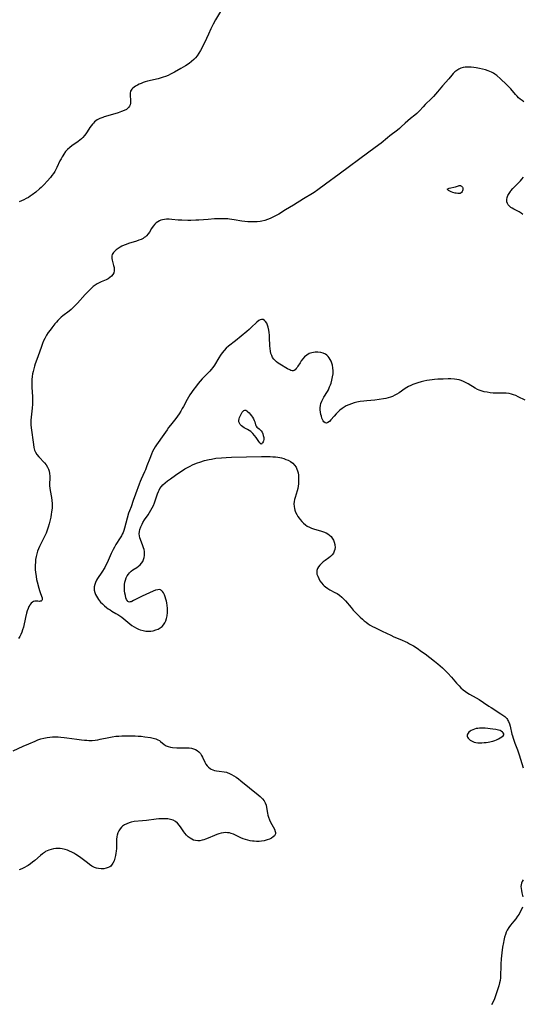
# Model space of a CAD drawing. Header units: inches. Extents: x 1073367 to 1082519, y 1569854 to 1574957.
# Tile 383 of 565: x 1080993 to 1081296, y 1571981 to 1572576. Entities that reach past the tile are written whole.
import ezdxf

# ---------------------------------------------------------------- set-up
doc = ezdxf.new("R2010")
doc.units = ezdxf.units.IN
doc.header["$MEASUREMENT"] = 0
doc.layers.add('CGG_CurvaNivelLidar_v1', color=7, linetype='Continuous', lineweight=30, true_color=0x008008)

msp = doc.modelspace()

# ---------------------------------------------------------------- linework, layer by layer
at = {"layer": 'CGG_CurvaNivelLidar_v1'}
for points in [[(1081118.0631, 1572587.4798, 74.5), (1081111.0799, 1572575.792, 74.5), (1081109.6452, 1572573.2014, 74.5), (1081109.0246, 1572571.9665, 74.5), (1081108.286, 1572570.3903, 74.5), (1081106.8734, 1572567.2051, 74.5), (1081105.6265, 1572564.503, 74.5), (1081103.6718, 1572560.5694, 74.5), (1081101.9031, 1572557.1892, 74.5), (1081100.959, 1572555.5858, 74.5), (1081099.9173, 1572554.0617, 74.5), (1081098.957, 1572552.8819, 74.5), (1081097.8519, 1572551.7363, 74.5), (1081096.508, 1572550.5542, 74.5), (1081095.0752, 1572549.459, 74.5), (1081092.9914, 1572548.0617, 74.5), (1081090.1621, 1572546.3744, 74.5), (1081086.2953, 1572544.1926, 74.5), (1081083.8744, 1572542.9264, 74.5), (1081082.3388, 1572542.2133, 74.5), (1081080.7723, 1572541.5694, 74.5), (1081079.4957, 1572541.1125, 74.5), (1081078.201, 1572540.7035, 74.5), (1081076.3243, 1572540.1866, 74.5), (1081069.8652, 1572538.6061, 74.5), (1081068.5572, 1572538.2341, 74.5), (1081067.3152, 1572537.8315, 74.5), (1081066.1132, 1572537.3873, 74.5), (1081064.9604, 1572536.9001, 74.5), (1081063.8443, 1572536.3548, 74.5), (1081062.8057, 1572535.76, 74.5), (1081061.8622, 1572535.1117, 74.5), (1081061.1453, 1572534.5084, 74.5), (1081060.5315, 1572533.8555, 74.5), (1081060.1251, 1572533.2894, 74.5), (1081059.7724, 1572532.6068, 74.5), (1081059.4715, 1572531.5308, 74.5), (1081059.4008, 1572530.633, 74.5), (1081059.437, 1572529.7152, 74.5), (1081059.6873, 1572527.537, 74.5), (1081059.7692, 1572526.4608, 74.5), (1081059.7317, 1572525.4051, 74.5), (1081059.5074, 1572524.4039, 74.5), (1081059.0654, 1572523.5118, 74.5), (1081058.4203, 1572522.7001, 74.5), (1081057.8377, 1572522.1616, 74.5), (1081057.1731, 1572521.6717, 74.5), (1081055.8283, 1572520.9226, 74.5), (1081054.3168, 1572520.2921, 74.5), (1081052.3142, 1572519.6268, 74.5), (1081046.0507, 1572517.8379, 74.5), (1081043.8405, 1572517.1648, 74.5), (1081042.9088, 1572516.8457, 74.5), (1081041.2043, 1572516.1515, 74.5), (1081039.6167, 1572515.2983, 74.5), (1081038.7703, 1572514.7137, 74.5), (1081037.9812, 1572514.0602, 74.5), (1081037.301, 1572513.3942, 74.5), (1081036.6696, 1572512.6793, 74.5), (1081035.9118, 1572511.6892, 74.5), (1081035.2064, 1572510.6513, 74.5), (1081033.5877, 1572508.091, 74.5), (1081032.784, 1572506.9248, 74.5), (1081031.9143, 1572505.8037, 74.5), (1081030.9674, 1572504.7465, 74.5), (1081030.0747, 1572503.8919, 74.5), (1081029.1262, 1572503.0945, 74.5), (1081028.0616, 1572502.2918, 74.5), (1081024.2477, 1572499.619, 74.5), (1081023.0558, 1572498.691, 74.5), (1081021.7208, 1572497.4581, 74.5), (1081020.4958, 1572496.1033, 74.5), (1081019.3854, 1572494.642, 74.5), (1081018.7484, 1572493.6676, 74.5), (1081018.3499, 1572492.9905, 74.5), (1081017.7407, 1572491.8508, 74.5), (1081017.1062, 1572490.5484, 74.5), (1081015.2681, 1572486.5807, 74.5), (1081014.6415, 1572485.3521, 74.5), (1081013.9587, 1572484.1564, 74.5), (1081013.1428, 1572482.915, 74.5), (1081012.258, 1572481.713, 74.5), (1081011.3242, 1572480.537, 74.5), (1081009.3482, 1572478.2267, 74.5), (1081007.4692, 1572476.2392, 74.5), (1081005.6971, 1572474.5129, 74.5), (1081004.768, 1572473.6541, 74.5), (1081002.5037, 1572471.7152, 74.5), (1081000.2594, 1572469.9873, 74.5), (1080999.1588, 1572469.2191, 74.5), (1080998.0281, 1572468.4983, 74.5), (1080996.6351, 1572467.7108, 74.5), (1080995.201, 1572466.9888, 74.5), (1080992.478, 1572465.7698, 74.5)], [(1081297.2122, 1572526.2946, 75), (1081296.0932, 1572526.935, 75), (1081295.0047, 1572527.7378, 75), (1081293.9581, 1572528.6767, 75), (1081293.0963, 1572529.5753, 75), (1081292.1382, 1572530.6717, 75), (1081289.2572, 1572534.1093, 75), (1081288.0979, 1572535.3459, 75), (1081286.8115, 1572536.6142, 75), (1081283.0382, 1572540.0898, 75), (1081280.7906, 1572542.0302, 75), (1081279.6378, 1572542.9199, 75), (1081278.8067, 1572543.4943, 75), (1081277.7415, 1572544.1239, 75), (1081276.7335, 1572544.6109, 75), (1081275.691, 1572545.0227, 75), (1081273.9932, 1572545.5414, 75), (1081272.2504, 1572545.951, 75), (1081270.4842, 1572546.3049, 75), (1081268.4764, 1572546.6761, 75), (1081266.9252, 1572546.9188, 75), (1081265.3875, 1572547.1109, 75), (1081264.2423, 1572547.2136, 75), (1081263.1117, 1572547.2569, 75), (1081261.7691, 1572547.1977, 75), (1081260.4619, 1572546.9995, 75), (1081259.2059, 1572546.6434, 75), (1081257.8768, 1572546.0375, 75), (1081256.638, 1572545.2363, 75), (1081255.5408, 1572544.3151, 75), (1081254.5164, 1572543.2779, 75), (1081253.631, 1572542.2612, 75), (1081251.8812, 1572540.1439, 75), (1081248.0294, 1572535.798, 75), (1081245.1413, 1572532.2333, 75), (1081243.9408, 1572530.8038, 75), (1081242.6934, 1572529.4194, 75), (1081241.4233, 1572528.1287, 75), (1081237.6727, 1572524.5098, 75), (1081236.4697, 1572523.2523, 75), (1081234.197, 1572520.7714, 75), (1081233.04, 1572519.5994, 75), (1081232.531, 1572519.1294, 75), (1081231.3222, 1572518.1106, 75), (1081228.7911, 1572516.121, 75), (1081227.1183, 1572514.7195, 75), (1081225.4942, 1572513.2257, 75), (1081223.2215, 1572511.0683, 75), (1081222.0504, 1572510.0179, 75), (1081220.8985, 1572509.062, 75), (1081216.3246, 1572505.5689, 75), (1081214.9551, 1572504.4706, 75), (1081210.9482, 1572501.1412, 75), (1081209.6799, 1572500.1728, 75), (1081203.5381, 1572495.7745, 75), (1081185.756, 1572482.6005, 75), (1081177.4543, 1572476.4971, 75), (1081172.8227, 1572473.0014, 75), (1081170.6243, 1572471.5011, 75), (1081169.5174, 1572470.8029, 75), (1081164.1349, 1572467.6084, 75), (1081158.0161, 1572463.699, 75), (1081153.3232, 1572460.9071, 75), (1081149.3394, 1572458.4248, 75), (1081148.1059, 1572457.6863, 75), (1081146.8937, 1572457.0264, 75), (1081145.6546, 1572456.4177, 75), (1081144.0563, 1572455.7219, 75), (1081142.426, 1572455.1091, 75), (1081140.7678, 1572454.5862, 75), (1081139.0838, 1572454.1672, 75), (1081138.0461, 1572453.9711, 75), (1081136.194, 1572453.7402, 75), (1081134.3217, 1572453.6345, 75), (1081132.437, 1572453.6317, 75), (1081130.5466, 1572453.7187, 75), (1081128.6563, 1572453.8903, 75), (1081126.9006, 1572454.1221, 75), (1081122.1863, 1572454.8972, 75), (1081119.5292, 1572455.2875, 75), (1081118.4432, 1572455.4084, 75), (1081117.0642, 1572455.516, 75), (1081115.6818, 1572455.5725, 75), (1081113.9148, 1572455.5763, 75), (1081110.3704, 1572455.4404, 75), (1081106.6299, 1572455.2034, 75), (1081100.9689, 1572454.7451, 75), (1081099.0798, 1572454.6232, 75), (1081096.0728, 1572454.5205, 75), (1081094.3029, 1572454.5161, 75), (1081090.7838, 1572454.6177, 75), (1081088.4765, 1572454.7639, 75), (1081084.612, 1572455.1198, 75), (1081082.9783, 1572455.2224, 75), (1081081.3823, 1572455.2204, 75), (1081080.1435, 1572455.1083, 75), (1081078.9461, 1572454.881, 75), (1081078.0192, 1572454.6055, 75), (1081077.1338, 1572454.2468, 75), (1081076.1, 1572453.6865, 75), (1081075.1512, 1572453.008, 75), (1081074.3, 1572452.2175, 75), (1081073.3138, 1572450.9933, 75), (1081072.4454, 1572449.652, 75), (1081071.1424, 1572447.5069, 75), (1081070.343, 1572446.3496, 75), (1081069.4302, 1572445.2931, 75), (1081068.7558, 1572444.6857, 75), (1081068.0171, 1572444.1406, 75), (1081067.2799, 1572443.6881, 75), (1081066.1343, 1572443.1107, 75), (1081064.7817, 1572442.5575, 75), (1081063.3678, 1572442.0666, 75), (1081058.4695, 1572440.5162, 75), (1081057.1271, 1572440.0293, 75), (1081055.8151, 1572439.5013, 75), (1081054.5462, 1572438.9299, 75), (1081053.4667, 1572438.3811, 75), (1081052.1482, 1572437.5947, 75), (1081050.9612, 1572436.7297, 75), (1081049.9423, 1572435.7845, 75), (1081049.4352, 1572435.1832, 75), (1081049.0142, 1572434.5522, 75), (1081048.6854, 1572433.8796, 75), (1081048.4671, 1572433.182, 75), (1081048.3597, 1572432.3441, 75), (1081048.3971, 1572431.4962, 75), (1081048.5644, 1572430.6167, 75), (1081049.5039, 1572427.3943, 75), (1081049.7563, 1572426.1951, 75), (1081049.8608, 1572425.0805, 75), (1081049.8031, 1572423.9855, 75), (1081049.5559, 1572422.9421, 75), (1081049.1159, 1572421.9687, 75), (1081048.3157, 1572420.8985, 75), (1081047.2748, 1572419.9871, 75), (1081046.1971, 1572419.3184, 75), (1081045.0105, 1572418.7348, 75), (1081041.8925, 1572417.3968, 75), (1081040.6827, 1572416.8363, 75), (1081039.4996, 1572416.197, 75), (1081038.3359, 1572415.4323, 75), (1081037.2152, 1572414.5692, 75), (1081036.3523, 1572413.8299, 75), (1081035.5078, 1572413.0506, 75), (1081034.4324, 1572411.9894, 75), (1081032.3334, 1572409.757, 75), (1081027.6355, 1572404.5423, 75), (1081025.9659, 1572402.7848, 75), (1081024.8855, 1572401.719, 75), (1081023.7769, 1572400.6964, 75), (1081022.6343, 1572399.728, 75), (1081018.8971, 1572396.8864, 75), (1081017.8319, 1572395.9927, 75), (1081016.8049, 1572395.0484, 75), (1081015.8592, 1572394.0986, 75), (1081014.9517, 1572393.108, 75), (1081014.0079, 1572391.991, 75), (1081012.1985, 1572389.68, 75), (1081011.099, 1572388.2254, 75), (1081010.0325, 1572386.748, 75), (1081009.03, 1572385.2296, 75), (1081008.3056, 1572383.99, 75), (1081007.8764, 1572383.1735, 75), (1081007.24, 1572381.8244, 75), (1081006.538, 1572380.1548, 75), (1081005.891, 1572378.4549, 75), (1081003.7619, 1572372.2029, 75), (1081002.1849, 1572367.8325, 75), (1081001.7257, 1572366.5048, 75), (1081001.2276, 1572364.9001, 75), (1081000.8189, 1572363.2767, 75), (1081000.562, 1572361.8812, 75), (1081000.3416, 1572360.1515, 75), (1081000.2048, 1572358.4043, 75), (1081000.1378, 1572356.6454, 75), (1081000.1321, 1572354.8793, 75), (1081000.1651, 1572353.5252, 75), (1081000.4565, 1572348.1875, 75), (1081000.5279, 1572346.3324, 75), (1081000.5363, 1572344.9419, 75), (1081000.4973, 1572343.555, 75), (1081000.299, 1572341.0341, 75), (1080999.646, 1572335.6936, 75), (1080999.5233, 1572333.9263, 75), (1080999.51, 1572332.8922, 75), (1080999.5913, 1572331.0922, 75), (1080999.7647, 1572329.2899, 75), (1081001.0244, 1572319.0693, 75), (1081001.3271, 1572317.3344, 75), (1081001.7907, 1572315.6816, 75), (1081002.3173, 1572314.4688, 75), (1081003.2068, 1572313.0352, 75), (1081004.2771, 1572311.699, 75), (1081007.6674, 1572308.1185, 75), (1081008.7093, 1572306.8078, 75), (1081009.5819, 1572305.3993, 75), (1081010.0995, 1572304.2582, 75), (1081010.4848, 1572303.0653, 75), (1081010.7739, 1572301.5952, 75), (1081010.9052, 1572300.0889, 75), (1081010.9138, 1572298.6055, 75), (1081010.8131, 1572295.6044, 75), (1081010.8253, 1572294.0908, 75), (1081010.9331, 1572292.7255, 75), (1081011.1314, 1572291.3289, 75), (1081011.933, 1572287.1055, 75), (1081012.2142, 1572285.2737, 75), (1081012.3692, 1572283.4246, 75), (1081012.3767, 1572282.1489, 75), (1081012.3147, 1572280.8661, 75), (1081012.0523, 1572278.3189, 75), (1081011.8702, 1572277.0581, 75), (1081011.5609, 1572275.2993, 75), (1081011.1961, 1572273.5435, 75), (1081010.5946, 1572271.1058, 75), (1081010.038, 1572269.2624, 75), (1081009.4005, 1572267.442, 75), (1081008.6887, 1572265.6475, 75), (1081007.7852, 1572263.6343, 75), (1081005.4533, 1572259.0578, 75), (1081004.7136, 1572257.5228, 75), (1081004.0938, 1572256.0827, 75), (1081003.5496, 1572254.6181, 75), (1081003.0956, 1572253.1279, 75), (1081002.7019, 1572251.4001, 75), (1081002.417, 1572249.6468, 75), (1081002.2298, 1572247.9827, 75), (1081002.1267, 1572246.3089, 75), (1081002.1152, 1572244.8381, 75), (1081002.1776, 1572243.3678, 75), (1081002.2956, 1572242.0435, 75), (1081002.6664, 1572239.4172, 75), (1081003.0183, 1572237.5423, 75), (1081003.3209, 1572236.1827, 75), (1081004.3262, 1572232.2277, 75), (1081004.6844, 1572230.9663, 75), (1081005.0737, 1572229.792, 75), (1081006.0343, 1572227.4463, 75), (1081006.345, 1572226.4575, 75), (1081006.4121, 1572225.9197, 75), (1081006.3726, 1572225.4391, 75), (1081006.3195, 1572225.2511, 75), (1081006.1129, 1572224.8798, 75), (1081005.6971, 1572224.5529, 75), (1081005.1356, 1572224.3806, 75), (1081004.491, 1572224.3381, 75), (1081003.8116, 1572224.3849, 75), (1081002.8828, 1572224.5019, 75), (1081001.929, 1572224.4818, 75), (1081001.1875, 1572224.2568, 75), (1081000.4434, 1572223.8397, 75), (1080999.7347, 1572223.2389, 75), (1080999.1105, 1572222.4863, 75), (1080998.856, 1572222.1052, 75), (1080998.3928, 1572221.2754, 75), (1080997.843, 1572220.0137, 75), (1080997.3645, 1572218.6354, 75), (1080996.9343, 1572217.1731, 75), (1080996.2699, 1572214.6126, 75), (1080994.9805, 1572208.8363, 75), (1080994.5645, 1572207.2229, 75), (1080994.0924, 1572205.7484, 75), (1080993.5103, 1572204.3239, 75), (1080992.8513, 1572203.0537, 75), (1080992.0963, 1572201.8295, 75)], [(1081296.5986, 1572458.2032, 75), (1081295.5424, 1572459.0022, 75), (1081294.4036, 1572459.6906, 75), (1081291.0624, 1572461.3878, 75), (1081290.1568, 1572461.8887, 75), (1081289.3167, 1572462.4315, 75), (1081288.2924, 1572463.3062, 75), (1081287.7552, 1572463.9625, 75), (1081287.3442, 1572464.6824, 75), (1081286.9891, 1572465.864, 75), (1081286.9422, 1572467.126, 75), (1081287.1731, 1572468.3591, 75), (1081287.6292, 1572469.6033, 75), (1081288.2692, 1572470.8409, 75), (1081289.0634, 1572472.0544, 75), (1081289.3674, 1572472.4618, 75), (1081290.6028, 1572473.9043, 75), (1081291.7466, 1572475.0753, 75), (1081294.1283, 1572477.4191, 75), (1081295.1317, 1572478.4772, 75), (1081296.0825, 1572479.5783, 75), (1081296.9576, 1572480.7334, 75)], [(1081297.9358, 1572345.8469, 75.5), (1081293.8455, 1572347.9538, 75.5), (1081292.2697, 1572348.6691, 75.5), (1081290.9871, 1572349.1694, 75.5), (1081289.6841, 1572349.588, 75.5), (1081288.3599, 1572349.9034, 75.5), (1081286.5394, 1572350.1427, 75.5), (1081285.041, 1572350.2111, 75.5), (1081280.2998, 1572350.1958, 75.5), (1081278.5905, 1572350.2509, 75.5), (1081276.7634, 1572350.3995, 75.5), (1081274.9574, 1572350.6626, 75.5), (1081273.1825, 1572351.0579, 75.5), (1081271.4494, 1572351.5717, 75.5), (1081270.3179, 1572351.9767, 75.5), (1081269.2156, 1572352.4421, 75.5), (1081267.7728, 1572353.1846, 75.5), (1081263.5502, 1572355.7461, 75.5), (1081261.9687, 1572356.6205, 75.5), (1081260.7119, 1572357.2188, 75.5), (1081259.4228, 1572357.73, 75.5), (1081258.1006, 1572358.1359, 75.5), (1081256.7276, 1572358.4261, 75.5), (1081255.3257, 1572358.613, 75.5), (1081253.0545, 1572358.7521, 75.5), (1081251.5399, 1572358.7725, 75.5), (1081248.4754, 1572358.713, 75.5), (1081245.2607, 1572358.5564, 75.5), (1081243.3363, 1572358.4091, 75.5), (1081241.7597, 1572358.2498, 75.5), (1081240.1907, 1572358.047, 75.5), (1081238.6334, 1572357.7871, 75.5), (1081236.8626, 1572357.4057, 75.5), (1081235.1103, 1572356.9536, 75.5), (1081233.2715, 1572356.4144, 75.5), (1081231.462, 1572355.8028, 75.5), (1081230.1723, 1572355.3006, 75.5), (1081228.9091, 1572354.7435, 75.5), (1081227.6235, 1572354.0975, 75.5), (1081226.6174, 1572353.5312, 75.5), (1081225.6341, 1572352.9286, 75.5), (1081221.8263, 1572350.3757, 75.5), (1081220.5586, 1572349.5884, 75.5), (1081219.2584, 1572348.8662, 75.5), (1081217.9185, 1572348.2303, 75.5), (1081216.6221, 1572347.7294, 75.5), (1081215.2898, 1572347.3165, 75.5), (1081213.9157, 1572346.9798, 75.5), (1081212.5174, 1572346.7062, 75.5), (1081209.7375, 1572346.2923, 75.5), (1081207.2057, 1572346.017, 75.5), (1081202.4173, 1572345.5979, 75.5), (1081200.609, 1572345.4109, 75.5), (1081198.4455, 1572345.1195, 75.5), (1081197.428, 1572344.9425, 75.5), (1081196.4191, 1572344.7336, 75.5), (1081194.7512, 1572344.3036, 75.5), (1081193.1189, 1572343.7752, 75.5), (1081191.5307, 1572343.1479, 75.5), (1081189.9986, 1572342.4154, 75.5), (1081188.7877, 1572341.723, 75.5), (1081187.4341, 1572340.8114, 75.5), (1081186.1535, 1572339.8148, 75.5), (1081184.9501, 1572338.7529, 75.5), (1081183.911, 1572337.7226, 75.5), (1081182.5763, 1572336.2229, 75.5), (1081180.7082, 1572334.0095, 75.5), (1081179.8228, 1572333.079, 75.5), (1081178.9088, 1572332.3569, 75.5), (1081178.0294, 1572332.0569, 75.5), (1081177.2381, 1572332.2607, 75.5), (1081176.5153, 1572332.8764, 75.5), (1081176.0891, 1572333.4774, 75.5), (1081175.7063, 1572334.1987, 75.5), (1081175.3113, 1572335.1479, 75.5), (1081174.9674, 1572336.1935, 75.5), (1081174.6803, 1572337.3102, 75.5), (1081174.4283, 1572338.6682, 75.5), (1081174.2809, 1572340.0129, 75.5), (1081174.2567, 1572341.372, 75.5), (1081174.3944, 1572342.7288, 75.5), (1081174.7015, 1572343.9961, 75.5), (1081175.1597, 1572345.2424, 75.5), (1081175.7406, 1572346.4628, 75.5), (1081176.447, 1572347.7062, 75.5), (1081178.5915, 1572351.1809, 75.5), (1081179.1491, 1572352.2189, 75.5), (1081179.9265, 1572353.9661, 75.5), (1081180.3627, 1572355.0998, 75.5), (1081180.7651, 1572356.2539, 75.5), (1081181.3213, 1572358.1061, 75.5), (1081181.7515, 1572359.9827, 75.5), (1081182.012, 1572361.8517, 75.5), (1081182.0684, 1572363.7116, 75.5), (1081181.9111, 1572365.4029, 75.5), (1081181.5824, 1572367.0537, 75.5), (1081181.2312, 1572368.288, 75.5), (1081180.7955, 1572369.4725, 75.5), (1081180.2678, 1572370.5893, 75.5), (1081179.6889, 1572371.5435, 75.5), (1081179.0141, 1572372.4027, 75.5), (1081178.283, 1572373.1064, 75.5), (1081177.5006, 1572373.6687, 75.5), (1081176.1213, 1572374.3375, 75.5), (1081174.5195, 1572374.7833, 75.5), (1081172.8372, 1572374.9864, 75.5), (1081171.1274, 1572374.9575, 75.5), (1081170.1465, 1572374.8311, 75.5), (1081169.1821, 1572374.6154, 75.5), (1081167.608, 1572374.0323, 75.5), (1081166.1504, 1572373.209, 75.5), (1081164.8352, 1572372.1677, 75.5), (1081163.7244, 1572370.9735, 75.5), (1081162.7509, 1572369.6629, 75.5), (1081162.0509, 1572368.5832, 75.5), (1081160.768, 1572366.492, 75.5), (1081160.2683, 1572365.733, 75.5), (1081159.766, 1572365.0551, 75.5), (1081159.1039, 1572364.3483, 75.5), (1081158.5345, 1572363.949, 75.5), (1081157.9305, 1572363.7306, 75.5), (1081157.2585, 1572363.716, 75.5), (1081156.5473, 1572363.886, 75.5), (1081155.8221, 1572364.1784, 75.5), (1081154.5803, 1572364.8177, 75.5), (1081149.8641, 1572367.6182, 75.5), (1081148.8959, 1572368.263, 75.5), (1081147.9239, 1572369.0087, 75.5), (1081147.0219, 1572369.8344, 75.5), (1081146.2152, 1572370.7509, 75.5), (1081145.5202, 1572371.7785, 75.5), (1081144.9506, 1572372.8961, 75.5), (1081144.5099, 1572374.0902, 75.5), (1081144.1555, 1572375.5771, 75.5), (1081143.9398, 1572377.1311, 75.5), (1081143.8189, 1572378.7323, 75.5), (1081143.6469, 1572383.7275, 75.5), (1081143.5445, 1572385.2969, 75.5), (1081143.3895, 1572386.8347, 75.5), (1081143.1746, 1572388.3219, 75.5), (1081142.8129, 1572390.0456, 75.5), (1081142.4179, 1572391.339, 75.5), (1081141.9124, 1572392.4825, 75.5), (1081141.266, 1572393.4488, 75.5), (1081140.5048, 1572394.1704, 75.5), (1081139.7001, 1572394.5841, 75.5), (1081138.8486, 1572394.6952, 75.5), (1081137.9772, 1572394.4774, 75.5), (1081137.0942, 1572393.9866, 75.5), (1081135.9692, 1572393.0885, 75.5), (1081132.6279, 1572389.8113, 75.5), (1081131.3285, 1572388.6419, 75.5), (1081129.9577, 1572387.487, 75.5), (1081123.0081, 1572381.7937, 75.5), (1081118.9039, 1572378.5497, 75.5), (1081117.4999, 1572377.332, 75.5), (1081116.1935, 1572376.0286, 75.5), (1081115.0137, 1572374.6196, 75.5), (1081113.9458, 1572373.1203, 75.5), (1081112.9687, 1572371.56, 75.5), (1081110.3239, 1572367.0975, 75.5), (1081109.4164, 1572365.709, 75.5), (1081108.4806, 1572364.4237, 75.5), (1081107.5947, 1572363.3597, 75.5), (1081106.6727, 1572362.3746, 75.5), (1081103.0401, 1572358.8432, 75.5), (1081101.8117, 1572357.4813, 75.5), (1081100.6377, 1572356.0509, 75.5), (1081099.4933, 1572354.5788, 75.5), (1081097.3966, 1572351.8028, 75.5), (1081096.4312, 1572350.4751, 75.5), (1081095.5018, 1572349.1237, 75.5), (1081094.6276, 1572347.7383, 75.5), (1081093.8529, 1572346.3715, 75.5), (1081091.6844, 1572342.1886, 75.5), (1081090.9393, 1572340.8171, 75.5), (1081090.0105, 1572339.2342, 75.5), (1081089.0238, 1572337.6877, 75.5), (1081087.9797, 1572336.1825, 75.5), (1081087.0301, 1572334.9072, 75.5), (1081083.8371, 1572330.8314, 75.5), (1081082.7266, 1572329.3813, 75.5), (1081081.7442, 1572328.0191, 75.5), (1081078.8045, 1572323.7669, 75.5), (1081076.2954, 1572320.2864, 75.5), (1081075.4056, 1572319.0006, 75.5), (1081074.5648, 1572317.6854, 75.5), (1081073.7583, 1572316.2674, 75.5), (1081073.0197, 1572314.8101, 75.5), (1081072.3399, 1572313.3218, 75.5), (1081071.2901, 1572310.7435, 75.5), (1081069.5451, 1572306.1446, 75.5), (1081068.6599, 1572303.9053, 75.5), (1081068.0651, 1572302.5196, 75.5), (1081066.1263, 1572298.2246, 75.5), (1081065.5144, 1572296.7627, 75.5), (1081064.8898, 1572295.126, 75.5), (1081062.742, 1572289.122, 75.5), (1081061.285, 1572285.2252, 75.5), (1081059.9937, 1572281.5467, 75.5), (1081059.0466, 1572279.0175, 75.5), (1081058.5489, 1572277.5801, 75.5), (1081057.6661, 1572274.6411, 75.5), (1081056.1278, 1572268.6523, 75.5), (1081055.7055, 1572267.2533, 75.5), (1081055.1998, 1572265.8898, 75.5), (1081054.7501, 1572264.9012, 75.5), (1081054.2436, 1572263.9361, 75.5), (1081053.476, 1572262.6432, 75.5), (1081050.8945, 1572258.6512, 75.5), (1081050.0062, 1572257.1814, 75.5), (1081049.1669, 1572255.6773, 75.5), (1081047.9765, 1572253.2602, 75.5), (1081045.5427, 1572247.6573, 75.5), (1081044.8773, 1572246.2873, 75.5), (1081044.1187, 1572244.9055, 75.5), (1081042.2966, 1572241.9287, 75.5), (1081039.8586, 1572238.2, 75.5), (1081039.2302, 1572237.1222, 75.5), (1081038.6049, 1572235.815, 75.5), (1081038.1282, 1572234.4826, 75.5), (1081037.8302, 1572233.1652, 75.5), (1081037.7406, 1572232.0864, 75.5), (1081037.8009, 1572231.012, 75.5), (1081038.0646, 1572229.7801, 75.5), (1081038.5081, 1572228.5742, 75.5), (1081039.1012, 1572227.3994, 75.5), (1081039.7109, 1572226.4179, 75.5), (1081040.3916, 1572225.4579, 75.5), (1081041.0005, 1572224.6733, 75.5), (1081041.6498, 1572223.9078, 75.5), (1081042.7592, 1572222.756, 75.5), (1081043.957, 1572221.6673, 75.5), (1081045.2227, 1572220.6405, 75.5), (1081046.2704, 1572219.8675, 75.5), (1081047.3459, 1572219.1385, 75.5), (1081048.4452, 1572218.4582, 75.5), (1081050.9145, 1572217.0815, 75.5), (1081052.1322, 1572216.3666, 75.5), (1081053.3343, 1572215.5641, 75.5), (1081054.5025, 1572214.694, 75.5), (1081055.6435, 1572213.7754, 75.5), (1081059.3013, 1572210.6703, 75.5), (1081060.5854, 1572209.7285, 75.5), (1081061.93, 1572208.8724, 75.5), (1081063.3261, 1572208.1112, 75.5), (1081064.4636, 1572207.5842, 75.5), (1081065.6228, 1572207.1294, 75.5), (1081067.2444, 1572206.6343, 75.5), (1081068.8849, 1572206.3224, 75.5), (1081070.3243, 1572206.2314, 75.5), (1081071.9115, 1572206.3337, 75.5), (1081073.4678, 1572206.6165, 75.5), (1081074.9733, 1572207.0479, 75.5), (1081076.3878, 1572207.6116, 75.5), (1081077.6883, 1572208.3509, 75.5), (1081078.7379, 1572209.2112, 75.5), (1081079.6553, 1572210.2321, 75.5), (1081080.4348, 1572211.387, 75.5), (1081081.0421, 1572212.6, 75.5), (1081081.5065, 1572213.8979, 75.5), (1081081.8938, 1572215.688, 75.5), (1081082.0665, 1572217.5504, 75.5), (1081082.0772, 1572218.9029, 75.5), (1081082.0142, 1572220.262, 75.5), (1081081.866, 1572221.8396, 75.5), (1081081.6364, 1572223.3914, 75.5), (1081081.4018, 1572224.548, 75.5), (1081081.1223, 1572225.668, 75.5), (1081080.6971, 1572227.0612, 75.5), (1081080.2002, 1572228.3421, 75.5), (1081079.6194, 1572229.4708, 75.5), (1081078.936, 1572230.3979, 75.5), (1081078.3713, 1572230.9037, 75.5), (1081078.0575, 1572231.1009, 75.5), (1081077.7024, 1572231.2627, 75.5), (1081077.0635, 1572231.4164, 75.5), (1081076.1187, 1572231.3955, 75.5), (1081074.8381, 1572231.0713, 75.5), (1081073.4678, 1572230.5245, 75.5), (1081066.7951, 1572227.4557, 75.5), (1081065.2014, 1572226.6894, 75.5), (1081061.5775, 1572224.8165, 75.5), (1081060.5651, 1572224.3372, 75.5), (1081060.0636, 1572224.1347, 75.5), (1081059.5036, 1572223.9732, 75.5), (1081058.9923, 1572223.9321, 75.5), (1081058.5448, 1572224.0302, 75.5), (1081058.1555, 1572224.2604, 75.5), (1081057.807, 1572224.6486, 75.5), (1081057.369, 1572225.4648, 75.5), (1081056.9589, 1572226.5506, 75.5), (1081056.5971, 1572227.8187, 75.5), (1081056.3011, 1572229.2186, 75.5), (1081056.0953, 1572230.7102, 75.5), (1081056.0152, 1572231.9308, 75.5), (1081056.0186, 1572233.1715, 75.5), (1081056.1264, 1572234.518, 75.5), (1081056.3472, 1572235.8508, 75.5), (1081056.6944, 1572237.1826, 75.5), (1081057.1578, 1572238.4626, 75.5), (1081057.7329, 1572239.6719, 75.5), (1081058.4213, 1572240.7886, 75.5), (1081059.0051, 1572241.5356, 75.5), (1081059.427, 1572241.9838, 75.5), (1081060.0981, 1572242.5868, 75.5), (1081061.1902, 1572243.3974, 75.5), (1081063.4912, 1572244.8743, 75.5), (1081064.5972, 1572245.6458, 75.5), (1081065.6026, 1572246.5111, 75.5), (1081066.4047, 1572247.4382, 75.5), (1081067.0693, 1572248.4721, 75.5), (1081067.6035, 1572249.6215, 75.5), (1081067.9828, 1572250.8392, 75.5), (1081068.1963, 1572252.1061, 75.5), (1081068.2297, 1572253.4203, 75.5), (1081068.1155, 1572254.5536, 75.5), (1081067.9066, 1572255.5942, 75.5), (1081067.6199, 1572256.6304, 75.5), (1081067.1665, 1572257.9659, 75.5), (1081065.705, 1572261.7003, 75.5), (1081065.3387, 1572262.8116, 75.5), (1081065.0915, 1572263.9326, 75.5), (1081065.0057, 1572265.2156, 75.5), (1081065.1112, 1572266.5148, 75.5), (1081065.3873, 1572267.8147, 75.5), (1081065.9276, 1572269.3805, 75.5), (1081066.6407, 1572270.9217, 75.5), (1081067.2148, 1572271.9796, 75.5), (1081068.2016, 1572273.5752, 75.5), (1081070.3358, 1572276.69, 75.5), (1081071.2223, 1572278.0444, 75.5), (1081072.0594, 1572279.4394, 75.5), (1081072.8189, 1572280.8758, 75.5), (1081073.5016, 1572282.3517, 75.5), (1081074.1076, 1572283.857, 75.5), (1081075.5464, 1572288.0986, 75.5), (1081076.0214, 1572289.422, 75.5), (1081076.5353, 1572290.7026, 75.5), (1081076.9643, 1572291.635, 75.5), (1081077.4436, 1572292.5234, 75.5), (1081078.3071, 1572293.7721, 75.5), (1081079.2867, 1572294.8311, 75.5), (1081080.5955, 1572296.0079, 75.5), (1081082.0186, 1572297.1441, 75.5), (1081083.7941, 1572298.4642, 75.5), (1081086.8289, 1572300.6438, 75.5), (1081089.555, 1572302.4978, 75.5), (1081091.0871, 1572303.4926, 75.5), (1081092.5957, 1572304.4196, 75.5), (1081094.1323, 1572305.3021, 75.5), (1081095.698, 1572306.1309, 75.5), (1081097.1397, 1572306.8241, 75.5), (1081098.6076, 1572307.4573, 75.5), (1081100.0756, 1572308.0172, 75.5), (1081101.5632, 1572308.5264, 75.5), (1081104.4162, 1572309.3935, 75.5), (1081107.1521, 1572310.086, 75.5), (1081108.5345, 1572310.371, 75.5), (1081111.1962, 1572310.7927, 75.5), (1081114.6767, 1572311.1791, 75.5), (1081117.4594, 1572311.3713, 75.5), (1081120.6909, 1572311.4781, 75.5), (1081129.6497, 1572311.5947, 75.5), (1081138.6949, 1572311.7924, 75.5), (1081142.3294, 1572311.8347, 75.5), (1081143.9673, 1572311.8168, 75.5), (1081145.5935, 1572311.7552, 75.5), (1081147.2029, 1572311.6307, 75.5), (1081148.6646, 1572311.4415, 75.5), (1081149.7917, 1572311.2347, 75.5), (1081150.8996, 1572310.978, 75.5), (1081152.2579, 1572310.589, 75.5), (1081153.5714, 1572310.1247, 75.5), (1081154.828, 1572309.5801, 75.5), (1081156.2935, 1572308.7741, 75.5), (1081157.6093, 1572307.8093, 75.5), (1081158.7381, 1572306.6602, 75.5), (1081159.6431, 1572305.3393, 75.5), (1081160.1356, 1572304.3035, 75.5), (1081160.5173, 1572303.2014, 75.5), (1081160.8325, 1572301.9159, 75.5), (1081161.0497, 1572300.5828, 75.5), (1081161.2043, 1572298.7918, 75.5), (1081161.223, 1572296.9682, 75.5), (1081161.1324, 1572295.4135, 75.5), (1081160.9392, 1572293.8628, 75.5), (1081160.685, 1572292.5314, 75.5), (1081160.3602, 1572291.2167, 75.5), (1081159.0825, 1572287.0328, 75.5), (1081158.7781, 1572285.8807, 75.5), (1081158.546, 1572284.7299, 75.5), (1081158.4004, 1572283.3436, 75.5), (1081158.4562, 1572281.742, 75.5), (1081158.6581, 1572280.5457, 75.5), (1081158.9821, 1572279.3689, 75.5), (1081159.4151, 1572278.2166, 75.5), (1081160.0587, 1572276.8805, 75.5), (1081160.8181, 1572275.5892, 75.5), (1081161.4432, 1572274.6648, 75.5), (1081162.1158, 1572273.7706, 75.5), (1081163.0843, 1572272.6315, 75.5), (1081164.1349, 1572271.5725, 75.5), (1081165.2754, 1572270.6167, 75.5), (1081166.4566, 1572269.8189, 75.5), (1081167.7133, 1572269.134, 75.5), (1081169.0305, 1572268.5599, 75.5), (1081170.7541, 1572267.9826, 75.5), (1081174.4606, 1572266.9942, 75.5), (1081176.1968, 1572266.4579, 75.5), (1081177.8224, 1572265.7702, 75.5), (1081178.901, 1572265.1323, 75.5), (1081179.8795, 1572264.3791, 75.5), (1081180.778, 1572263.4843, 75.5), (1081181.538, 1572262.489, 75.5), (1081182.1944, 1572261.3023, 75.5), (1081182.68, 1572260.0448, 75.5), (1081183.0054, 1572258.7505, 75.5), (1081183.0879, 1572258.2497, 75.5), (1081183.1796, 1572256.9935, 75.5), (1081183.0837, 1572255.7671, 75.5), (1081182.7652, 1572254.5975, 75.5), (1081182.1909, 1572253.4983, 75.5), (1081181.4025, 1572252.4812, 75.5), (1081180.4493, 1572251.5445, 75.5), (1081179.4514, 1572250.7372, 75.5), (1081177.1997, 1572249.0887, 75.5), (1081176.0319, 1572248.1886, 75.5), (1081174.9363, 1572247.2419, 75.5), (1081173.9805, 1572246.2573, 75.5), (1081173.1785, 1572245.2182, 75.5), (1081172.574, 1572244.1298, 75.5), (1081172.2215, 1572242.9955, 75.5), (1081172.1568, 1572241.9475, 75.5), (1081172.2993, 1572240.8755, 75.5), (1081172.7249, 1572239.4821, 75.5), (1081173.3636, 1572238.0866, 75.5), (1081174.1015, 1572236.8169, 75.5), (1081174.9662, 1572235.5874, 75.5), (1081175.9544, 1572234.4254, 75.5), (1081176.6462, 1572233.7367, 75.5), (1081177.3869, 1572233.0924, 75.5), (1081178.7487, 1572232.105, 75.5), (1081180.1352, 1572231.2751, 75.5), (1081183.0191, 1572229.7898, 75.5), (1081184.4411, 1572229.012, 75.5), (1081185.9589, 1572227.9972, 75.5), (1081187.3772, 1572226.8263, 75.5), (1081188.4489, 1572225.7701, 75.5), (1081189.4605, 1572224.6411, 75.5), (1081192.8632, 1572220.538, 75.5), (1081194.119, 1572219.1161, 75.5), (1081196.2136, 1572216.9368, 75.5), (1081198.3921, 1572214.8432, 75.5), (1081199.6861, 1572213.6546, 75.5), (1081200.8383, 1572212.6451, 75.5), (1081202.0205, 1572211.678, 75.5), (1081203.2391, 1572210.7661, 75.5), (1081204.5025, 1572209.9252, 75.5), (1081205.8052, 1572209.1724, 75.5), (1081207.1473, 1572208.4836, 75.5), (1081211.7277, 1572206.378, 75.5), (1081216.8881, 1572203.8185, 75.5), (1081218.729, 1572202.9592, 75.5), (1081220.2766, 1572202.2952, 75.5), (1081223.7607, 1572200.8804, 75.5), (1081225.4858, 1572200.133, 75.5), (1081226.8801, 1572199.4632, 75.5), (1081228.2499, 1572198.7404, 75.5), (1081230.5683, 1572197.3762, 75.5), (1081233.2986, 1572195.6084, 75.5), (1081234.8721, 1572194.531, 75.5), (1081237.5803, 1572192.5727, 75.5), (1081243.2015, 1572188.2277, 75.5), (1081245.2648, 1572186.5703, 75.5), (1081246.7238, 1572185.3453, 75.5), (1081248.1443, 1572184.0802, 75.5), (1081250.2521, 1572182.0226, 75.5), (1081251.3503, 1572180.869, 75.5), (1081253.4836, 1572178.5066, 75.5), (1081256.5859, 1572174.9466, 75.5), (1081258.1442, 1572173.2297, 75.5), (1081259.2071, 1572172.1471, 75.5), (1081260.5444, 1572170.9425, 75.5), (1081261.9579, 1572169.8367, 75.5), (1081263.4426, 1572168.8359, 75.5), (1081264.41, 1572168.2608, 75.5), (1081268.3201, 1572166.109, 75.5), (1081270.2732, 1572164.9557, 75.5), (1081272.8991, 1572163.2352, 75.5), (1081276.0298, 1572161.054, 75.5), (1081277.448, 1572160.1107, 75.5), (1081283.3336, 1572156.4352, 75.5), (1081284.5607, 1572155.5849, 75.5), (1081285.6914, 1572154.6773, 75.5), (1081286.8732, 1572153.4634, 75.5), (1081287.2693, 1572152.9385, 75.5), (1081287.5995, 1572152.4206, 75.5), (1081287.9519, 1572151.7517, 75.5), (1081288.5044, 1572150.3585, 75.5), (1081288.9316, 1572148.876, 75.5), (1081290.0047, 1572144.1473, 75.5), (1081290.2875, 1572143.1024, 75.5), (1081290.7403, 1572141.6401, 75.5), (1081291.7824, 1572138.7166, 75.5), (1081293.3272, 1572134.6728, 75.5), (1081294.3714, 1572131.6401, 75.5), (1081296.7989, 1572123.664, 75.5)], [(1080988.7602, 1572134.086, 75), (1080994.8606, 1572136.8643, 75), (1080998.2318, 1572138.2686, 75), (1081002.0312, 1572139.9129, 75), (1081003.8025, 1572140.5997, 75), (1081005.6003, 1572141.2051, 75), (1081007.4234, 1572141.7102, 75), (1081009.3477, 1572142.0974, 75), (1081010.9953, 1572142.3044, 75), (1081012.6596, 1572142.4211, 75), (1081014.3355, 1572142.4599, 75), (1081016.0187, 1572142.4285, 75), (1081017.7055, 1572142.3294, 75), (1081019.5831, 1572142.1432, 75), (1081021.1986, 1572141.9358, 75), (1081027.2742, 1572141.0182, 75), (1081030.1718, 1572140.6452, 75), (1081031.8364, 1572140.4843, 75), (1081033.2218, 1572140.3871, 75), (1081034.6035, 1572140.3331, 75), (1081036.4823, 1572140.3486, 75), (1081038.3476, 1572140.4894, 75), (1081039.8661, 1572140.7107, 75), (1081041.3784, 1572141.0016, 75), (1081046.6326, 1572142.1647, 75), (1081048.7032, 1572142.5451, 75), (1081050.7337, 1572142.8078, 75), (1081052.6042, 1572142.9667, 75), (1081054.4839, 1572143.0648, 75), (1081056.3684, 1572143.1132, 75), (1081059.0813, 1572143.1095, 75), (1081062.5973, 1572143.0091, 75), (1081064.3368, 1572142.9192, 75), (1081066.0549, 1572142.7946, 75), (1081068.4119, 1572142.5429, 75), (1081071.7029, 1572142.0714, 75), (1081073.3493, 1572141.7634, 75), (1081074.8876, 1572141.3473, 75), (1081076.279, 1572140.7579, 75), (1081077.108, 1572140.2422, 75), (1081077.8748, 1572139.6528, 75), (1081080.0731, 1572137.7778, 75), (1081081.2752, 1572137.015, 75), (1081082.4558, 1572136.5596, 75), (1081083.7528, 1572136.2639, 75), (1081085.1376, 1572136.077, 75), (1081087.6739, 1572135.8831, 75), (1081088.7793, 1572135.8359, 75), (1081093.6505, 1572135.8221, 75), (1081095.1962, 1572135.7448, 75), (1081096.5168, 1572135.5786, 75), (1081097.7781, 1572135.2816, 75), (1081098.8593, 1572134.8676, 75), (1081099.8582, 1572134.3112, 75), (1081100.9714, 1572133.4173, 75), (1081101.9232, 1572132.3375, 75), (1081102.6184, 1572131.2801, 75), (1081103.2257, 1572130.1474, 75), (1081104.6367, 1572127.1714, 75), (1081105.2514, 1572126.0482, 75), (1081105.9604, 1572125.0111, 75), (1081106.7786, 1572124.1144, 75), (1081107.7174, 1572123.3541, 75), (1081108.4862, 1572122.8876, 75), (1081109.3069, 1572122.5046, 75), (1081110.4674, 1572122.1174, 75), (1081111.6811, 1572121.8518, 75), (1081113.165, 1572121.6555, 75), (1081116.1817, 1572121.3326, 75), (1081117.6752, 1572121.0299, 75), (1081118.0093, 1572120.9346, 75), (1081119.3913, 1572120.416, 75), (1081120.7441, 1572119.7384, 75), (1081122.0762, 1572118.9397, 75), (1081123.3949, 1572118.0513, 75), (1081124.8362, 1572117.001, 75), (1081126.2724, 1572115.8974, 75), (1081136.8464, 1572107.4, 75), (1081138.0336, 1572106.371, 75), (1081138.7431, 1572105.6944, 75), (1081139.4029, 1572105.0017, 75), (1081140.3575, 1572103.815, 75), (1081141.0904, 1572102.5512, 75), (1081141.5625, 1572101.1912, 75), (1081141.8699, 1572099.7443, 75), (1081142.4222, 1572096.4022, 75), (1081142.6778, 1572095.1127, 75), (1081143.0154, 1572093.8436, 75), (1081143.5916, 1572092.3174, 75), (1081144.2957, 1572090.8458, 75), (1081145.8618, 1572087.9917, 75), (1081146.5617, 1572086.6303, 75), (1081147.0539, 1572085.3603, 75), (1081147.1929, 1572084.6894, 75), (1081147.1619, 1572083.8683, 75), (1081146.8079, 1572083.0526, 75), (1081146.5709, 1572082.7326, 75), (1081145.8125, 1572082.0017, 75), (1081144.7703, 1572081.2939, 75), (1081143.5442, 1572080.6687, 75), (1081142.1763, 1572080.14, 75), (1081140.4877, 1572079.6786, 75), (1081138.699, 1572079.3855, 75), (1081137.2946, 1572079.2873, 75), (1081135.8653, 1572079.2857, 75), (1081134.4232, 1572079.368, 75), (1081133.4252, 1572079.4699, 75), (1081131.9957, 1572079.6809, 75), (1081130.5812, 1572079.969, 75), (1081129.1912, 1572080.3383, 75), (1081127.7584, 1572080.8212, 75), (1081126.3713, 1572081.3897, 75), (1081123.1284, 1572082.9861, 75), (1081121.8148, 1572083.5966, 75), (1081120.4811, 1572084.0934, 75), (1081119.3747, 1572084.3731, 75), (1081118.2463, 1572084.534, 75), (1081117.0266, 1572084.5715, 75), (1081115.7999, 1572084.4762, 75), (1081114.4511, 1572084.2282, 75), (1081113.1078, 1572083.8579, 75), (1081111.7724, 1572083.3938, 75), (1081110.448, 1572082.8602, 75), (1081106.6544, 1572081.2086, 75), (1081104.9851, 1572080.5656, 75), (1081104.0094, 1572080.2416, 75), (1081103.0374, 1572079.9733, 75), (1081101.6518, 1572079.7129, 75), (1081100.2898, 1572079.6289, 75), (1081098.9672, 1572079.7596, 75), (1081097.8232, 1572080.0882, 75), (1081096.7259, 1572080.5935, 75), (1081095.6772, 1572081.2456, 75), (1081094.562, 1572082.1231, 75), (1081093.518, 1572083.1261, 75), (1081092.5537, 1572084.2319, 75), (1081091.8819, 1572085.1212, 75), (1081090.2543, 1572087.5116, 75), (1081089.2466, 1572088.9312, 75), (1081088.1604, 1572090.2182, 75), (1081086.9052, 1572091.2995, 75), (1081085.4786, 1572092.0605, 75), (1081083.8886, 1572092.5678, 75), (1081082.1793, 1572092.8759, 75), (1081080.3853, 1572093.0224, 75), (1081078.3179, 1572093.023, 75), (1081076.767, 1572092.9254, 75), (1081075.1996, 1572092.7669, 75), (1081069.3942, 1572091.9754, 75), (1081066.9085, 1572091.6831, 75), (1081061.8589, 1572091.2287, 75), (1081060.1228, 1572090.9331, 75), (1081058.8139, 1572090.5679, 75), (1081057.4269, 1572089.9989, 75), (1081056.1345, 1572089.2738, 75), (1081054.9537, 1572088.4055, 75), (1081054.2818, 1572087.79, 75), (1081053.47, 1572086.8679, 75), (1081052.6729, 1572085.6968, 75), (1081052.0334, 1572084.4296, 75), (1081051.5716, 1572083.08, 75), (1081051.38, 1572082.178, 75), (1081051.2136, 1572080.4154, 75), (1081051.2173, 1572076.7272, 75), (1081051.1767, 1572075.0502, 75), (1081051.0531, 1572073.3729, 75), (1081050.8899, 1572072.0849, 75), (1081050.6696, 1572070.8196, 75), (1081050.2688, 1572069.1149, 75), (1081049.7399, 1572067.5135, 75), (1081049.0497, 1572066.0648, 75), (1081048.2286, 1572064.9132, 75), (1081047.713, 1572064.3994, 75), (1081047.1846, 1572063.9893, 75), (1081046.2839, 1572063.482, 75), (1081044.9444, 1572063.018, 75), (1081043.5015, 1572062.773, 75), (1081041.9966, 1572062.7275, 75), (1081040.4659, 1572062.8771, 75), (1081039.1694, 1572063.1667, 75), (1081038.0311, 1572063.5657, 75), (1081037.1788, 1572063.9588, 75), (1081036.3438, 1572064.4189, 75), (1081035.0247, 1572065.2794, 75), (1081033.728, 1572066.2381, 75), (1081029.7214, 1572069.3183, 75), (1081028.3277, 1572070.3156, 75), (1081026.6193, 1572071.4472, 75), (1081025.4496, 1572072.1646, 75), (1081024.2614, 1572072.8292, 75), (1081022.9258, 1572073.4794, 75), (1081021.5641, 1572074.0337, 75), (1081020.1801, 1572074.48, 75), (1081018.3961, 1572074.8689, 75), (1081017.2045, 1572075.0094, 75), (1081016.0126, 1572075.0541, 75), (1081014.5505, 1572074.9767, 75), (1081013.1067, 1572074.7656, 75), (1081011.6918, 1572074.4314, 75), (1081010.3177, 1572073.9773, 75), (1081009.2875, 1572073.5363, 75), (1081008.4464, 1572073.0903, 75), (1081007.6747, 1572072.6075, 75), (1081006.5081, 1572071.7662, 75), (1081005.3685, 1572070.8457, 75), (1081001.8651, 1572067.7965, 75), (1081000.5919, 1572066.7344, 75), (1080999.2848, 1572065.7168, 75), (1080997.9337, 1572064.7679, 75), (1080997.1827, 1572064.2939, 75), (1080995.6402, 1572063.4331, 75), (1080994.0509, 1572062.6742, 75), (1080992.4288, 1572062.0093, 75)], [(1081296.7615, 1572056.0663, 75.5), (1081296.2368, 1572055.1258, 75.5), (1081295.8386, 1572054.1338, 75.5), (1081295.5804, 1572053.1006, 75.5), (1081295.4691, 1572051.9337, 75.5), (1081295.5141, 1572050.7452, 75.5), (1081295.6879, 1572049.551, 75.5), (1081295.9781, 1572048.2999, 75.5), (1081296.6542, 1572045.8035, 75.5)], [(1081296.3443, 1572039.4508, 75.5), (1081295.7604, 1572038.0439, 75.5), (1081295.058, 1572036.6499, 75.5), (1081294.2955, 1572035.3235, 75.5), (1081293.4547, 1572034.0226, 75.5), (1081292.3477, 1572032.5085, 75.5), (1081291.1658, 1572031.0432, 75.5), (1081289.1761, 1572028.6648, 75.5), (1081288.0674, 1572027.1586, 75.5), (1081287.1016, 1572025.5652, 75.5), (1081286.5248, 1572024.3677, 75.5), (1081286.0366, 1572023.1249, 75.5), (1081285.483, 1572021.3266, 75.5), (1081285.0526, 1572019.4757, 75.5), (1081284.8293, 1572018.2764, 75.5), (1081284.3448, 1572015.2731, 75.5), (1081283.8782, 1572011.851, 75.5), (1081283.519, 1572008.3241, 75.5), (1081283.2915, 1572005.0915, 75.5), (1081283.22, 1572003.4774, 75.5), (1081283.1055, 1571998.747, 75.5), (1081283.001, 1571996.7602, 75.5), (1081282.8463, 1571995.2243, 75.5), (1081282.5928, 1571993.7158, 75.5), (1081282.134, 1571991.9452, 75.5), (1081281.5714, 1571990.1866, 75.5), (1081280.5381, 1571987.1512, 75.5), (1081279.4075, 1571984.1153, 75.5), (1081278.4506, 1571981.8654, 75.5), (1081277.7646, 1571980.4299, 75.5)]]:
    msp.add_polyline3d(points, dxfattribs=at)
for points in [[(1081258.5, 1572470.7522, 75), (1081257.4051, 1572470.7814, 75), (1081256.2999, 1572470.9264, 75), (1081255.6637, 1572471.0626, 75), (1081254.4128, 1572471.433, 75), (1081253.3617, 1572471.8494, 75), (1081252.5166, 1572472.2568, 75), (1081251.7748, 1572472.6619, 75), (1081251.2284, 1572473.0481, 75), (1081251.0755, 1572473.2279, 75), (1081251.0398, 1572473.3942, 75), (1081251.1513, 1572473.5503, 75), (1081251.3853, 1572473.6925, 75), (1081252.0916, 1572473.9509, 75), (1081255.9153, 1572474.9446, 75), (1081257.7103, 1572475.515, 75), (1081258.1141, 1572475.6099, 75), (1081258.5044, 1572475.6374, 75), (1081258.8814, 1572475.5726, 75), (1081259.2401, 1572475.4256, 75), (1081259.5743, 1572475.211, 75), (1081259.8748, 1572474.9383, 75), (1081260.1061, 1572474.6501, 75), (1081260.2951, 1572474.323, 75), (1081260.4146, 1572473.9311, 75), (1081260.448, 1572473.4888, 75), (1081260.3733, 1572472.9593, 75), (1081260.1937, 1572472.43, 75), (1081259.9296, 1572471.9355, 75), (1081259.6033, 1572471.5071, 75), (1081259.3012, 1572471.2142, 75), (1081258.7538, 1572470.8338, 75), (1081258.5741, 1572470.7523, 75)], [(1081138.5, 1572319.4021, 75.5), (1081138.3784, 1572319.4596, 75.5), (1081138.1089, 1572319.729, 75.5), (1081137.7237, 1572320.1884, 75.5), (1081137.0956, 1572321.043, 75.5), (1081135.498, 1572323.345, 75.5), (1081134.5477, 1572324.6169, 75.5), (1081133.5133, 1572325.8362, 75.5), (1081132.4037, 1572326.9043, 75.5), (1081131.3231, 1572327.6938, 75.5), (1081130.2695, 1572328.2913, 75.5), (1081128.3332, 1572329.2672, 75.5), (1081127.4465, 1572329.8292, 75.5), (1081126.654, 1572330.4644, 75.5), (1081125.9914, 1572331.1768, 75.5), (1081125.4881, 1572331.9825, 75.5), (1081125.1782, 1572332.8416, 75.5), (1081125.0881, 1572333.7235, 75.5), (1081125.2284, 1572334.584, 75.5), (1081125.5304, 1572335.4434, 75.5), (1081125.9203, 1572336.3055, 75.5), (1081126.7556, 1572337.9396, 75.5), (1081127.2007, 1572338.6699, 75.5), (1081127.6667, 1572339.2839, 75.5), (1081128.1588, 1572339.7277, 75.5), (1081128.6847, 1572339.9361, 75.5), (1081129.2993, 1572339.8396, 75.5), (1081129.9503, 1572339.4687, 75.5), (1081130.6249, 1572338.8993, 75.5), (1081131.3123, 1572338.1911, 75.5), (1081132.0029, 1572337.3919, 75.5), (1081132.696, 1572336.5217, 75.5), (1081133.3499, 1572335.6141, 75.5), (1081133.9289, 1572334.6807, 75.5), (1081134.3911, 1572333.7299, 75.5), (1081134.7087, 1572332.7809, 75.5), (1081135.2041, 1572330.9916, 75.5), (1081135.5608, 1572330.231, 75.5), (1081136.0446, 1572329.6478, 75.5), (1081136.6473, 1572329.1365, 75.5), (1081137.3175, 1572328.6389, 75.5), (1081138.0065, 1572328.0526, 75.5), (1081138.5805, 1572327.3649, 75.5), (1081139.0969, 1572326.5389, 75.5), (1081139.5325, 1572325.6146, 75.5), (1081139.8651, 1572324.6328, 75.5), (1081140.1018, 1572323.4043, 75.5), (1081140.1166, 1572322.2233, 75.5), (1081139.9769, 1572321.4121, 75.5), (1081139.7343, 1572320.7028, 75.5), (1081139.423, 1572320.1268, 75.5), (1081139.0607, 1572319.6854, 75.5), (1081138.734, 1572319.4381, 75.5)], [(1081278.5, 1572139.877, 75.5), (1081279.7413, 1572140.3263, 75.5), (1081280.7243, 1572140.7339, 75.5), (1081281.8186, 1572141.2375, 75.5), (1081282.9161, 1572141.814, 75.5), (1081283.9058, 1572142.4404, 75.5), (1081284.6729, 1572143.0937, 75.5), (1081285.099, 1572143.7504, 75.5), (1081285.1094, 1572144.3469, 75.5), (1081284.781, 1572144.8855, 75.5), (1081284.2357, 1572145.3735, 75.5), (1081283.5665, 1572145.829, 75.5), (1081282.8018, 1572146.2339, 75.5), (1081281.9589, 1572146.5673, 75.5), (1081281.1475, 1572146.7918, 75.5), (1081280.2956, 1572146.9599, 75.5), (1081278.5136, 1572147.1927, 75.5), (1081273.7722, 1572147.6246, 75.5), (1081272.6664, 1572147.7009, 75.5), (1081271.5749, 1572147.7259, 75.5), (1081270.4911, 1572147.6925, 75.5), (1081269.4228, 1572147.5934, 75.5), (1081268.3803, 1572147.4152, 75.5), (1081267.3404, 1572147.1333, 75.5), (1081266.354, 1572146.7601, 75.5), (1081265.4393, 1572146.3028, 75.5), (1081264.6957, 1572145.8218, 75.5), (1081264.0466, 1572145.2887, 75.5), (1081263.5151, 1572144.7166, 75.5), (1081263.1348, 1572144.1153, 75.5), (1081262.9524, 1572143.4926, 75.5), (1081263.0064, 1572142.8607, 75.5), (1081263.2617, 1572142.227, 75.5), (1081263.6764, 1572141.6049, 75.5), (1081264.2202, 1572141.0095, 75.5), (1081264.8723, 1572140.4584, 75.5), (1081265.594, 1572139.9834, 75.5), (1081266.3864, 1572139.572, 75.5), (1081267.2393, 1572139.2308, 75.5), (1081268.2452, 1572138.9808, 75.5), (1081269.3767, 1572138.8451, 75.5), (1081270.6093, 1572138.8071, 75.5), (1081271.8942, 1572138.8505, 75.5), (1081273.1838, 1572138.9592, 75.5), (1081274.4312, 1572139.1168, 75.5), (1081275.6605, 1572139.3159, 75.5)]]:
    msp.add_polyline3d(points, close=True, dxfattribs=at)

doc.saveas('drawing.dxf')
